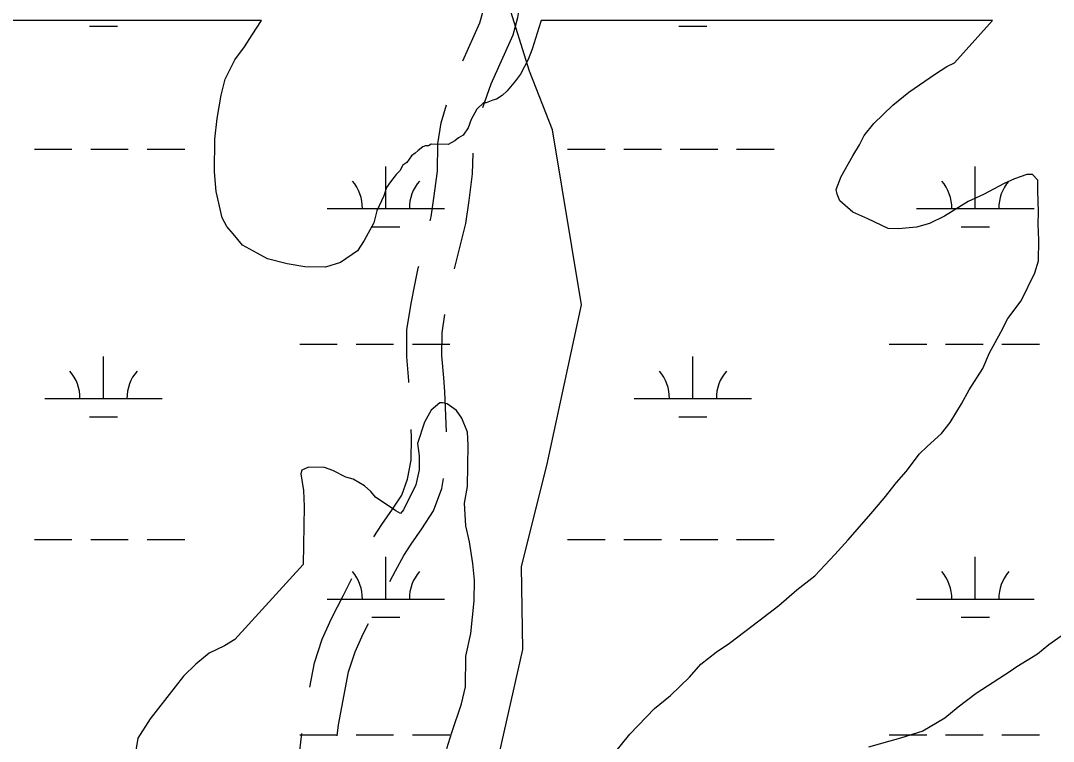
# Model space of a CAD drawing. Extents: x 3281947 to 3319794, y 715894 to 741249.
# Drawn here: x 3297687 to 3298566, y 737691 to 738305 of the extents above; entities that cross this region are included whole.
import ezdxf

# ---------------------------------------------------------------- set-up
doc = ezdxf.new("R2010")
doc.units = 0
for name, color, linetype in [('V-RIVR-EDGE', 7, 'Continuous'), ('V-ROAD-CNTR', 7, 'Continuous'), ('V-SITE-VEGE', 7, 'Continuous'), ('V-WETL-SWMP', 7, 'Continuous')]:
    doc.layers.add(name, color=color, linetype=linetype)

msp = doc.modelspace()

# ---------------------------------------------------------------- linework, layer by layer
at = {"layer": 'V-RIVR-EDGE'}
msp.add_spline([(3306927.29, 739468.31), (3306926.13, 739467.23), (3306903.71, 739453.6), (3306870.08, 739429.23), (3306847.25, 739417.27), (3306829.83, 739410.68), (3306783.33, 739383.02), (3306752.2, 739364.86), (3306726.05, 739348.76), (3306702.39, 739335.14), (3306684.96, 739324.83), (3306665.87, 739314.93), (3306638.88, 739297.17), (3306600.27, 739272.81), (3306545.47, 739237.3), (3306523.05, 739219.95), (3306470.34, 739190.23), (3306401.43, 739148.13), (3306343.74, 739117.18), (3306258.66, 739071.39), (3306203.04, 739040.44), (3306174.41, 739028.49), (3306163.21, 739023.54), (3306146.6, 739012.81), (3306119.21, 738998.78), (3306082.68, 738977.73), (3306000.93, 738937.32), (3305897.18, 738886.59), (3305874.36, 738874.63), (3305858.59, 738869.28), (3305835.35, 738857.32), (3305801.32, 738839.99), (3305780.99, 738829.68), (3305760.25, 738823.1), (3305753.19, 738818.97), (3305734.92, 738806.17), (3305715.83, 738794.2), (3305680.14, 738778.95), (3305650.28, 738771.15), (3305639.08, 738767.86), (3305612.52, 738755.08), (3305580.99, 738740.65), (3305562.73, 738732.4), (3305541.97, 738719.6), (3305524.13, 738713.02), (3305499.25, 738706.45), (3305484.73, 738701.09), (3305439.9, 738673.85), (3305385.93, 738638.75), (3305341.51, 738613.16), (3305295.02, 738585.09), (3305260.58, 738568.6), (3305238.58, 738557.05), (3305221.15, 738546.73), (3305195.01, 738536.85), (3305174.27, 738531.09), (3305162.66, 738528.22), (3305151.04, 738521.2), (3305133.19, 738510.89), (3305120.74, 738504.7), (3305108.3, 738501.41), (3305096.27, 738496.88), (3305067.63, 738482.03), (3305036.51, 738467.6), (3305009.95, 738456.89), (3304984.64, 738443.69), (3304966.8, 738435.86), (3304935.69, 738426.82), (3304922.41, 738419.81), (3304917, 738414.02), (3304911.19, 738410.3), (3304904.55, 738406.59), (3304892.52, 738401.64), (3304880.49, 738399.19), (3304872.61, 738396.72), (3304863.48, 738393.01), (3304850.2, 738385.17), (3304841.48, 738379.39), (3304833.19, 738377.75), (3304818.27, 738378.2), (3304809.56, 738374.91), (3304778.86, 738365.86), (3304753.14, 738358.05), (3304727.42, 738348.58), (3304707.92, 738338.27), (3304689.23, 738325.88), (3304632.4, 738306.13), (3304574.74, 738288.86), (3304543.63, 738278.57), (3304508.37, 738263.74), (3304471.85, 738248.08), (3304454.85, 738243.15), (3304430.8, 738241.55), (3304416.3, 738244.07), (3304383.98, 738249.54), (3304362.85, 738252.49), (3304345.86, 738250.88), (3304333.83, 738250.49), (3304318.49, 738245.56), (3304302.71, 738236.89), (3304285.68, 738220.77), (3304275.72, 738214.58), (3304263.68, 738208.8), (3304255.79, 738202.61), (3304240.84, 738187.72), (3304227.13, 738174.91), (3304205.53, 738159.21), (3304180.21, 738143.11), (3304166.93, 738134.44), (3304163.18, 738129.06), (3304156.11, 738118.3), (3304146.14, 738111.69), (3304128.72, 738103.44), (3304110.88, 738098.1), (3304071.47, 738083.28), (3303987.25, 738052.4), (3303903.44, 738017.37), (3303874.39, 738005.01), (3303826.68, 737986.89), (3303754.5, 737961.37), (3303700.56, 737937.88), (3303635.84, 737912.34), (3303612.18, 737899.55), (3303591.43, 737889.66), (3303549.95, 737877.74), (3303524.65, 737869.93), (3303506.81, 737863.75), (3303479.01, 737851.8), (3303451.62, 737837.78), (3303415.53, 737823.77), (3303344.58, 737794.11), (3303284.4, 737764.41), (3303261.99, 737752.86), (3303237.91, 737737.17), (3303213.01, 737723.97), (3303186.03, 737709.53), (3303142.47, 737690.16), (3303097.65, 737667.47), (3303032.5, 737639.45), (3302976.49, 737617.2), (3302929.2, 737601.15), (3302876.52, 737583.05), (3302830.47, 737568.65), (3302796.04, 737555.89), (3302747.5, 737537.77), (3302720.11, 737525.41), (3302695.21, 737512.2), (3302675.29, 737499.82), (3302664.09, 737496.95), (3302635.46, 737484.17), (3302576.13, 737459.86), (3302548.74, 737447.08), (3302510.16, 737433.08), (3302457.47, 737413.73), (3302420.96, 737398.07), (3302391.09, 737388.61), (3302329.27, 737363.9), (3302286.53, 737344.93), (3302210.18, 737311.14), (3302137.58, 737284.79), (3302109.37, 737273.25), (3302086.96, 737264.19), (3302049.2, 737245.63), (3302019.74, 737230.78), (3301976.58, 737211.41), (3301950.44, 737201.11), (3301943.39, 737198.23), (3301933.85, 737194.11), (3301894.01, 737176.38), (3301809.36, 737136.8), (3301743.39, 737108.36), (3301680.73, 737080.75), (3301627.61, 737053.94), (3301579.48, 737032.92), (3301552.93, 737023.04), (3301534.26, 737014.79), (3301493.59, 736995.83), (3301411, 736954.58), (3301362.03, 736929.42), (3301310.58, 736905.51), (3301262.86, 736882.42), (3301215.13, 736859.74), (3301178.2, 736842), (3301149.56, 736826.74), (3301101.42, 736800.33), (3301041.66, 736769.39), (3300976.09, 736738.47), (3300927.54, 736714.13), (3300864.46, 736682.38), (3300815.49, 736658.04), (3300740.37, 736620.92), (3300694.72, 736598.24), (3300651.98, 736576.79), (3300615.05, 736559.89), (3300570.64, 736537.62), (3300525.41, 736513.69), (3300478.51, 736490.18), (3300412.11, 736457.6), (3300368.54, 736435.33), (3300334.5, 736417.17), (3300322.47, 736411.81), (3300311.27, 736408.94), (3300299.25, 736406.07), (3300295.52, 736406.08), (3300294.68, 736404.42), (3300294.66, 736396.96), (3300281.39, 736392.43), (3300255.24, 736375.92), (3300190.5, 736346.24), (3300137.8, 736319.43), (3300120.79, 736312.42), (3300104.6, 736304.17), (3300099.2, 736299.21), (3300086.33, 736291.37), (3300046.9, 736269.91), (3299992.95, 736243.1), (3299941.9, 736215.05), (3299871.76, 736177.5), (3299788.33, 736128.8), (3299655.93, 736055.76), (3299580.81, 736015.33), (3299521.04, 735981.49), (3299469.98, 735950.53), (3299434.7, 735930.72), (3299399, 735909.67), (3299352.93, 735884.92), (3299310.19, 735863.05), (3299289.02, 735851.91), (3299266.19, 735838.29), (3299249.17, 735827.14), (3299241.27, 735819.29), (3299240.02, 735816.39), (3299238.36, 735813.08), (3299235.87, 735811.01), (3299230.47, 735809.37), (3299225.08, 735806.89), (3299193.94, 735785.83), (3299175.68, 735777.17), (3299154.93, 735763.96), (3299106.35, 735732.58), (3299056.54, 735703.69), (3299005.48, 735671.9), (3298963.97, 735645.89), (3298895.08, 735610.83), (3298849, 735583.17), (3298814.97, 735563.78), (3298791.31, 735550.16), (3298777.2, 735542.32), (3298768.49, 735541.51), (3298762.28, 735542.35), (3298759.79, 735543.19), (3298757.3, 735541.95), (3298755.22, 735538.23), (3298752.3, 735529.12), (3298741.91, 735517.95), (3298733.18, 735507.61), (3298717.81, 735496.04), (3298693.33, 735486.15), (3298651.82, 735458.9), (3298592.03, 735419.67), (3298532.25, 735380.03), (3298484.1, 735349.89), (3298445.07, 735323.88), (3298407.29, 735299.1), (3298382.8, 735283.41), (3298379.07, 735283.42), (3298372.45, 735288), (3298370.37, 735286.34), (3298373.26, 735281.36), (3298375.32, 735278.46), (3298372.41, 735275.15), (3298357.47, 735264.82), (3298336.29, 735249.12), (3298313.87, 735235.09), (3298289.37, 735216.5), (3298260.31, 735195.84), (3298236.64, 735177.25), (3298208.4, 735155.77), (3298183.07, 735137.18), (3298161.48, 735121.89), (3298140.29, 735103.3), (3298125.34, 735088.83), (3298116.19, 735078.9), (3298113.69, 735074.35), (3298097.08, 735060.71), (3298092.52, 735061.14), (3298082.55, 735052.04), (3298053.07, 735030.98), (3298015.7, 735004.13), (3297985.4, 734984.31), (3297950.93, 734959.52), (3297922.28, 734938.87), (3297903.6, 734926.48), (3297899.03, 734921.93), (3297888.64, 734910.35), (3297879.91, 734901.26), (3297866.21, 734893.42), (3297848.79, 734885.58), (3297830.51, 734869.46), (3297800.18, 734841.77), (3297778.17, 734825.24), (3297773.18, 734817.38), (3297767.79, 734817.39), (3297757.83, 734811.2), (3297737.07, 734797.16), (3297708.83, 734775.26), (3297691.81, 734762.04), (3297668.97, 734745.93), (3297649.04, 734731.89), (3297632.43, 734721.57), (3297622.89, 734718.28), (3297613.35, 734713.74), (3297603.79, 734704.23), (3297598.38, 734695.54), (3297582.6, 734681.07), (3297559.33, 734659.16), (3297519.87, 734623.61), (3297489.97, 734601.31), (3297462.56, 734580.65), (3297445.53, 734565.77), (3297435.15, 734559.16), (3297418.13, 734548.84), (3297407.33, 734538.51), (3297396.95, 734528.59), (3297386.13, 734512.86), (3297377.81, 734501.69), (3297353.31, 734483.52), (3297326.32, 734462.03), (3297292.25, 734431.44), (3297270.24, 734412.43), (3297255.3, 734402.93), (3297250.32, 734400.46), (3297246.57, 734394.25), (3297246.14, 734389.69), (3297243.65, 734387.63), (3297231.61, 734377.71), (3297218.32, 734366.96), (3297207.51, 734355.39), (3297200.86, 734347.11), (3297196.7, 734340.08), (3297165.13, 734311.97), (3297099.06, 734245.4), (3297065.41, 734212.74), (3297040.06, 734188.35), (3297027.6, 734178.43), (3297002.26, 734152.8), (3296989.36, 734134.59), (3296962.77, 734110.2)], degree=3, dxfattribs=at)
at = {"layer": 'V-ROAD-CNTR'}
for points in [[(3297049.43, 737173.29), (3297277.93, 737162.37), (3297391.95, 737157.07), (3297480.89, 737192.64), (3297649.3, 737235.08), (3297729.91, 737275.67), (3297880.67, 737392.28), (3297974.13, 737477.31), (3298080.55, 737619.19), (3298114.29, 737769.01), (3298113.27, 737839.74), (3298134.68, 737925.58), (3298164.33, 738062.42), (3298139.5, 738211.56), (3298120.06, 738261.7), (3298098.45, 738330.72), (3298102.91, 738375.25), (3298099.08, 738424.25), (3298072.42, 738479.46), (3298047.68, 738522.26), (3298019.13, 738547.07)], [(3298063.19, 738270.26), (3298077.79, 738302.78), (3298080.77, 738313.72), (3298083.34, 738329.83), (3298086.18, 738346.99), (3298087.86, 738360.15), (3298088.22, 738366.16)], [(3298080.13, 738230.67), (3298087.3, 738250.72), (3298106.11, 738292.64), (3298110.14, 738307.39), (3298112.89, 738324.6)], [(3298035.41, 738134.15), (3298036.25, 738137.51), (3298038.85, 738155.43), (3298041.5, 738176.27), (3298042.02, 738199.59), (3298044.65, 738217.64), (3298049.3, 738232.79)], [(3298056.11, 738093.33), (3298059.23, 738105.6), (3298065.72, 738131.72), (3298068.57, 738151.38), (3298071.45, 738174.04), (3298071.85, 738191.75)], [(3298017.22, 737996.37), (3298017.1, 737997.88), (3298015.42, 738018.24), (3298015.58, 738041.11), (3298019.08, 738063.61), (3298022.35, 738079.6), (3298025.24, 738093.68), (3298025.67, 738095.35)], [(3298049.29, 737954.49), (3298047.91, 737988.81), (3298047, 738000.29), (3298045.43, 738019.38), (3298045.56, 738038.69), (3298047.97, 738054.18)], [(3297987.32, 737864.88), (3297994.3, 737875.56), (3298003.39, 737888.5), (3298011.24, 737900.5), (3298016.2, 737913.99), (3298019.16, 737930.1), (3298019.45, 737949.7), (3298019.18, 737956.43)], [(3298001.03, 737826.76), (3298005.85, 737835.94), (3298012.87, 737849.14), (3298019.14, 737858.72), (3298028.23, 737871.66), (3298038.22, 737886.94), (3298045.24, 737906.04), (3298046.83, 737914.71)], [(3297932.83, 737736.77), (3297936.79, 737757.57), (3297943.53, 737777.74), (3297951.22, 737795.27), (3297961.62, 737815.33), (3297968.71, 737829.48)], [(3297956.21, 737695.45), (3297957.28, 737704.75), (3297965.88, 737749.98), (3297971.55, 737766.93), (3297978.3, 737782.32), (3297982.86, 737791.12)], [(3297916.57, 737597.83), (3297917.96, 737618.78), (3297920.66, 737645.88), (3297924.53, 737682.55), (3297926.23, 737697.34)]]:
    msp.add_lwpolyline(points, dxfattribs=at)
at = {"layer": 'V-SITE-VEGE'}
for points in [[(3297851.7, 738175.83), (3297852.12, 738203.75), (3297853.97, 738221.27), (3297857.45, 738241.17), (3297860.84, 738254.68), (3297869.06, 738271.31), (3297877.21, 738282.36), (3297883.74, 738292.64), (3297891.77, 738304.61), (3297302.9, 738304.61)], [(3298362.82, 737831.64), (3298379.85, 737849.74), (3298391.2, 737862.33), (3298410.67, 737884.39), (3298422.04, 737897.78), (3298432.6, 737911.19), (3298440.72, 737920.64), (3298452.11, 737935.63), (3298458.59, 737941.92), (3298470.72, 737952.91), (3298478.04, 737962.38), (3298487.84, 737978.19), (3298494.4, 737990.06), (3298505.84, 738008.24), (3298511.62, 738021.72), (3298521.45, 738039.13), (3298527.21, 738051.01), (3298538.6, 738066), (3298550.12, 738089.76), (3298553.46, 738100.09), (3298553.72, 738117.64), (3298553.12, 738131.21), (3298553.27, 738141.58), (3298552.75, 738159.94), (3298552.87, 738168.71), (3298548.16, 738173.56), (3298543.37, 738173.63), (3298532.95, 738169.8), (3298524.11, 738165.94), (3298506.42, 738156.62), (3298493.57, 738150.43), (3298473.44, 738137.96), (3298460.58, 738131.77), (3298449.37, 738128.74), (3298434.19, 738127.37), (3298425.42, 738127.5), (3298407.99, 738135.73), (3298395.31, 738141.51), (3298384.28, 738151.24), (3298381.97, 738156.86), (3298381.23, 738160.86), (3298385.38, 738171.97), (3298395.21, 738189.38), (3298400.94, 738198.86), (3298405.04, 738206.78), (3298413.17, 738217.04), (3298429.36, 738232.75), (3298443.08, 738243.72), (3298465.65, 738259.34), (3298475.32, 738265.58), (3298481.75, 738268.68), (3298514.34, 738304.61), (3298129.95, 738304.61), (3298127.96, 738298.62), (3298122.1, 738280.35), (3298118.78, 738271.63), (3298112.22, 738258.96), (3298108.15, 738253.43), (3298100.84, 738244.77), (3298096.79, 738240.84), (3298091.96, 738237.72), (3298088.76, 738236.97), (3298083.14, 738234.66), (3298080.74, 738234.69), (3298075.08, 738229.19), (3298070.17, 738220.49), (3298067.67, 738213.34), (3298063.58, 738207.02), (3298059.56, 738204.69), (3298056.33, 738202.34), (3298050.7, 738199.23), (3298036.34, 738199.44), (3298033.93, 738197.88), (3298031.54, 738197.92), (3298029.13, 738197.16), (3298025.1, 738194.02), (3298022.67, 738191.66), (3298019.44, 738189.32), (3298015.37, 738183.79), (3298012.15, 738181.45), (3298009.68, 738176.7), (3298006.45, 738173.55), (3298001.57, 738167.24), (3297998.31, 738162.51), (3297995.81, 738155.36), (3297990.04, 738142.68), (3297987.49, 738132.35), (3297979.29, 738117.31), (3297973.58, 738108.62), (3297959.07, 738098.46), (3297946.25, 738094.66), (3297928.7, 738094.92), (3297913.58, 738097.53), (3297896.89, 738101.77), (3297888.19, 738106.68), (3297875.52, 738113.25), (3297867.68, 738122.94), (3297862.19, 738129.4), (3297858.31, 738136.64), (3297853.05, 738159.06), (3297851.7, 738175.83)], [(3298067.04, 737954.06), (3298062.43, 737966.1), (3298057.74, 737972.55), (3298049.85, 737978.25), (3298045.87, 737979.11), (3298043.48, 737979.14), (3298036.21, 737972.87), (3298030.47, 737962.58), (3298024.62, 737944.32), (3298026.06, 737933.92), (3298025.88, 737921.96), (3298023.3, 737909.23), (3298012.62, 737887.85), (3298010.18, 737884.69), (3298006.22, 737887.14), (3297988.84, 737898.57), (3297984.92, 737903.41), (3297979.41, 737908.28), (3297969.92, 737914.01), (3297963.56, 737915.69), (3297952.48, 737921.45), (3297945.33, 737923.94), (3297931.77, 737924.14), (3297926.15, 737921.83), (3297925.31, 737918.65), (3297927.49, 737904.26), (3297928.09, 737890.69), (3297927.36, 737841.23), (3297868.98, 737777.47), (3297860.13, 737772.02), (3297847.27, 737765.82), (3297835.96, 737756.42), (3297825.44, 737746.2), (3297796.98, 737709.92), (3297786.37, 737693.32), (3297783.72, 737675.81)], [(3298049.52, 737684.66), (3298053.71, 737698.16), (3298062.04, 737722.77), (3298065.45, 737737.08), (3298065.83, 737763.41), (3298070.1, 737782.49), (3298072.91, 737810.37), (3298073.17, 737827.92), (3298071.78, 737842.3), (3298068.86, 737860.69), (3298065.87, 737874.3), (3298064.56, 737893.46), (3298067.16, 737907.79), (3298067.68, 737942.89), (3298067.04, 737954.06)], [(3298179.26, 737664.41), (3298205.27, 737696.73), (3298226.33, 737718.76), (3298240.06, 737729.73), (3298256.25, 737745.45), (3298265.98, 737756.47), (3298278.9, 737766.65), (3298290.18, 737774.46), (3298315.19, 737793.25), (3298332.14, 737806.56), (3298347.49, 737819.9), (3298362.82, 737831.64)], [(3298577.53, 737783.8), (3298562.21, 737772.86), (3298552.52, 737765.02), (3298534.81, 737754.11), (3298529.17, 737750.21), (3298500.17, 737731.48), (3298484.84, 737719.74), (3298473.53, 737710.34), (3298455.02, 737699.44), (3298435.78, 737693.34), (3298408.55, 737685.76)]]:
    msp.add_lwpolyline(points, dxfattribs=at)
at = {"layer": 'V-WETL-SWMP'}
for p, q in [((3297745.19, 738299.89), (3297769.19, 738299.89)), ((3298247.1, 738299.89), (3298271.1, 738299.89)), ((3297698.35, 738195.25), (3297730.35, 738195.25)), ((3297746.35, 738195.25), (3297778.35, 738195.25)), ((3297794.35, 738195.25), (3297826.35, 738195.25)), ((3298152.25, 738195.25), (3298184.25, 738195.25)), ((3298200.25, 738195.25), (3298232.25, 738195.25)), ((3298248.25, 738195.25), (3298280.25, 738195.25)), ((3298296.25, 738195.25), (3298328.25, 738195.25)), ((3297997.66, 738144.51), (3297997.66, 738180.51)), ((3298499.57, 738144.51), (3298499.57, 738180.51)), ((3297947.66, 738144.51), (3298047.66, 738144.51)), ((3298449.57, 738144.51), (3298549.57, 738144.51)), ((3297985.66, 738129.08), (3298009.66, 738129.08)), ((3298487.57, 738129.08), (3298511.57, 738129.08)), ((3297924.25, 738029.08), (3297956.25, 738029.08)), ((3297972.25, 738029.08), (3298004.25, 738029.08)), ((3298020.25, 738029.08), (3298052.25, 738029.08)), ((3298426.16, 738029.08), (3298458.16, 738029.08)), ((3298474.16, 738029.08), (3298506.16, 738029.08)), ((3298522.16, 738029.08), (3298554.16, 738029.08)), ((3297757.19, 737982.65), (3297757.19, 738018.65)), ((3298259.1, 737982.65), (3298259.1, 738018.65)), ((3297707.19, 737982.65), (3297807.19, 737982.65)), ((3298209.1, 737982.65), (3298309.1, 737982.65)), ((3297745.19, 737967.22), (3297769.19, 737967.22)), ((3298247.1, 737967.22), (3298271.1, 737967.22)), ((3297698.35, 737862.58), (3297730.35, 737862.58)), ((3297746.35, 737862.58), (3297778.35, 737862.58)), ((3297794.35, 737862.58), (3297826.35, 737862.58)), ((3298152.25, 737862.58), (3298184.25, 737862.58)), ((3298200.25, 737862.58), (3298232.25, 737862.58)), ((3298248.25, 737862.58), (3298280.25, 737862.58)), ((3298296.25, 737862.58), (3298328.25, 737862.58)), ((3297997.66, 737811.84), (3297997.66, 737847.84)), ((3298499.57, 737811.84), (3298499.57, 737847.84)), ((3297947.66, 737811.84), (3298047.66, 737811.84)), ((3298449.57, 737811.84), (3298549.57, 737811.84)), ((3297985.66, 737796.41), (3298009.66, 737796.41)), ((3298487.57, 737796.41), (3298511.57, 737796.41)), ((3297924.25, 737696.4), (3297956.25, 737696.4)), ((3297972.25, 737696.4), (3298004.25, 737696.4)), ((3298020.25, 737696.4), (3298052.25, 737696.4)), ((3298426.16, 737696.4), (3298458.16, 737696.4)), ((3298474.16, 737696.4), (3298506.16, 737696.4)), ((3298522.16, 737696.4), (3298554.16, 737696.4))]:
    msp.add_line(p, q, dxfattribs=at)
for centre, start, end in [((3297942.42, 738144.99), 359.22818, 40.77184), ((3298052.9, 738144.99), 139.22818, 180.77184), ((3298444.33, 738144.99), 359.22818, 40.77184), ((3298554.81, 738144.99), 139.22818, 180.77184), ((3297701.95, 737983.12), 359.22818, 40.77184), ((3297812.43, 737983.12), 139.22818, 180.77184), ((3298203.86, 737983.12), 359.22818, 40.77184), ((3298314.34, 737983.12), 139.22818, 180.77184), ((3297942.42, 737812.31), 359.22818, 40.77184), ((3298052.91, 737812.31), 139.22818, 180.77184), ((3298444.33, 737812.31), 359.22818, 40.77184), ((3298554.81, 737812.31), 139.22818, 180.77184)]:
    msp.add_arc(centre, 35.25, start, end, dxfattribs=at)

doc.saveas('drawing.dxf')
